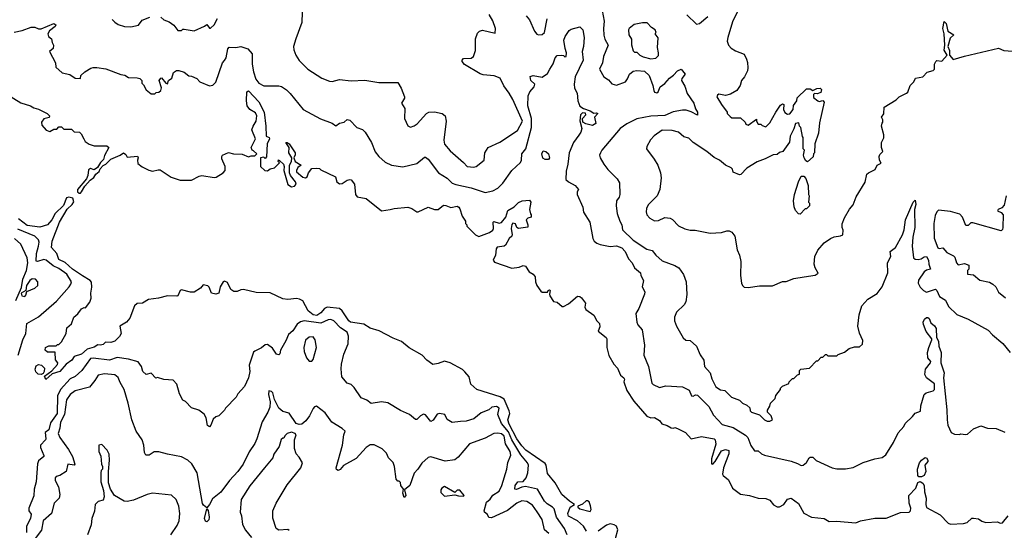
# Model space of a CAD drawing. Extents: x 2210602 to 2357277, y 510288 to 673808.
# Tile 375 of 464: x 2294205 to 2301990, y 643881 to 647916. Entities that reach past the tile are written whole.
import ezdxf

# ---------------------------------------------------------------- set-up
doc = ezdxf.new("R2010")
doc.units = 0

msp = doc.modelspace()

# ---------------------------------------------------------------- linework, layer by layer
at = {"layer": '0CON05XD'}
for points in [[(2296437.5, 647975), (2296436.4, 647893.6), (2296387.5, 647765), (2296371.2, 647705), (2296373.3, 647676.7), (2296388.8, 647635), (2296414.2, 647594.2), (2296482.5, 647525), (2296594.3, 647454.3), (2296655, 647431.2), (2296675, 647426.7), (2296735, 647443.3), (2296825, 647432), (2296935, 647438.8), (2297045, 647420), (2297195, 647420), (2297222.5, 647375), (2297247.5, 647305), (2297247.5, 647295), (2297223.3, 647255), (2297250, 647215), (2297248.8, 647135), (2297275, 647076.7), (2297295, 647066.7), (2297325, 647076.2), (2297347.6, 647092.4), (2297422.5, 647175), (2297440, 647185), (2297485, 647188.2), (2297546.7, 647175), (2297568, 647155), (2297577.1, 647115), (2297558, 646965), (2297565, 646933.3), (2297608.8, 646878.8), (2297715, 646786.7), (2297742.5, 646755), (2297795, 646751.2), (2297815, 646756)], [(2298809.5, 647989.5), (2298825.5, 647905), (2298820, 647845), (2298822.8, 647792.8), (2298831.5, 647761.5), (2298857.5, 647715), (2298821.9, 647625), (2298814.3, 647575.7), (2298790, 647525), (2298822.5, 647465), (2298859.5, 647439.5), (2298887.7, 647407.7), (2298925, 647399.2), (2298995, 647426), (2299012, 647448), (2299027.1, 647485), (2299055, 647510), (2299085, 647514.2), (2299145, 647509.4), (2299181.9, 647475), (2299211.4, 647395), (2299218.6, 647355), (2299225, 647344.2), (2299242.3, 647337.7), (2299252, 647345), (2299268.8, 647385), (2299305, 647411.4), (2299342.5, 647455), (2299375, 647478), (2299405, 647511.2), (2299435, 647523.8), (2299466.7, 647485), (2299439.3, 647450.7), (2299437.5, 647435), (2299465, 647390), (2299483, 647333), (2299535.7, 647255.7), (2299548.3, 647211.7), (2299563.8, 647185), (2299565, 647162.5), (2299515, 647187.5), (2299475, 647200), (2299445, 647201.2), (2299371.7, 647188.3), (2299305, 647158), (2299196.3, 647153.7), (2299085, 647132.9), (2299005, 647092.5), (2298954, 647055), (2298806.7, 646885), (2298796.2, 646865), (2298790, 646845), (2298793.8, 646825), (2298823.3, 646775), (2298855, 646732.5), (2298929.3, 646659.3), (2298946.4, 646626.4), (2298950, 646535), (2298945.6, 646514.4), (2298923.3, 646485), (2298920, 646445), (2298929.2, 646385), (2298949.2, 646325), (2298965.7, 646295), (2298972.2, 646255), (2299055, 646174.5), (2299162.3, 646102.3), (2299205, 646092.5), (2299234.1, 646054.1), (2299285, 646010), (2299385, 645973.3), (2299417.5, 645955), (2299453.6, 645903.6), (2299473.3, 645845), (2299478.8, 645745), (2299473, 645687), (2299457.7, 645662.3), (2299397.5, 645605), (2299383.6, 645566.4), (2299383.3, 645535), (2299397.5, 645495), (2299450.7, 645400.7), (2299473, 645383), (2299505, 645380), (2299557.5, 645335), (2299586.4, 645266.4), (2299613.3, 645225), (2299618.8, 645175), (2299665, 645126.7), (2299677, 645077), (2299708, 645015), (2299745, 644991.2), (2299780, 644985), (2299833, 644933), (2299895, 644910), (2299920, 644885), (2299955, 644870), (2299978.3, 644848.3), (2299980, 644825), (2299990, 644815), (2300053.6, 644793.6), (2300095, 644753.3), (2300115, 644743.3), (2300135, 644742.5), (2300157.5, 644755), (2300147.5, 644785), (2300117.5, 644815), (2300118.3, 644831.7), (2300137, 644863), (2300140, 644885), (2300177, 644923), (2300183, 644947), (2300220, 644995), (2300220, 645005), (2300235, 645020), (2300285, 645040), (2300290, 645055), (2300305, 645070), (2300315, 645080), (2300325, 645080), (2300355, 645110), (2300370, 645115), (2300370, 645145), (2300380, 645155), (2300448.3, 645161.7), (2300505, 645220), (2300515, 645220), (2300541.7, 645248.3), (2300555, 645250), (2300575, 645270), (2300585, 645270), (2300595, 645260), (2300665, 645260), (2300675, 645270), (2300725, 645290), (2300763, 645317), (2300805, 645330), (2300845, 645330), (2300868.3, 645351.7), (2300871.7, 645381.7), (2300845, 645440), (2300831.2, 645495), (2300842.5, 645585), (2300864, 645655), (2300911.2, 645708.8), (2300985, 645751.2), (2301024.2, 645805.8), (2301070, 645915), (2301067.5, 645995), (2301093.8, 646045), (2301087.5, 646085), (2301130, 646115), (2301183.9, 646216.1), (2301198.8, 646255), (2301207.5, 646335), (2301268.8, 646475), (2301285, 646490), (2301290, 646455), (2301279.2, 646415), (2301281.2, 646275), (2301266.4, 646196.4), (2301260, 646125), (2301271.4, 646035), (2301285, 646023.1), (2301308.7, 646021.3), (2301333, 646027), (2301355, 646041.2), (2301375, 646043.3), (2301390, 646015), (2301393.2, 645983.2), (2301406.2, 645945), (2301374.4, 645935.6), (2301356.8, 645923.2), (2301312.3, 645857.7), (2301309.1, 645835), (2301325, 645803.3), (2301350.6, 645775), (2301375, 645762.5), (2301445.7, 645785.7), (2301457.5, 645775), (2301478.7, 645728.7), (2301525, 645699.2), (2301549.7, 645649.7), (2301615, 645586), (2301705, 645550), (2301863, 645463), (2301897.5, 645425), (2301977.7, 645357.7), (2302036.7, 645285)], [(2299883.6, 647986.4), (2299840, 647900), (2299803.3, 647775), (2299800, 647745), (2299810, 647715), (2299830.7, 647690.7), (2299865, 647670), (2299933, 647643), (2299952.5, 647605), (2299958.3, 647578.3), (2299963.3, 647535), (2299959.3, 647510.7), (2299936.1, 647463.9), (2299912.5, 647435), (2299902.5, 647395), (2299875, 647357.5), (2299825, 647327.5), (2299785, 647317.5), (2299733.3, 647326.7), (2299721.7, 647318.3), (2299717.5, 647305), (2299753.8, 647245), (2299800, 647185), (2299800, 647175), (2299821.7, 647151.7), (2299835, 647140), (2299905, 647140), (2299940, 647105), (2299945, 647090), (2299965, 647082.5), (2300030, 647130), (2300030, 647115), (2300045, 647090), (2300065, 647090), (2300075, 647080), (2300105, 647070), (2300135, 647100), (2300183.9, 647186.1), (2300220.7, 647239.3), (2300235, 647250), (2300247.5, 647245), (2300243, 647207), (2300253.6, 647183.6), (2300275, 647170), (2300295, 647172.5), (2300320, 647205), (2300323, 647237), (2300350, 647275), (2300353, 647297), (2300425, 647370), (2300455, 647370), (2300475, 647357.5), (2300507.7, 647372.3), (2300533.9, 647373.9), (2300543.3, 647365), (2300538.3, 647341.7), (2300510.7, 647330.7), (2300488.3, 647331.7), (2300480, 647325), (2300481.7, 647301.7), (2300515, 647273.3), (2300525, 647270), (2300555, 647277.5), (2300566.7, 647265), (2300528.3, 647101.7), (2300521.7, 647018.3), (2300492.5, 646935), (2300490, 646865), (2300480, 646855), (2300478.3, 646831.7), (2300435, 646793.3), (2300420.7, 646800.7), (2300406.7, 646825), (2300402.5, 646845), (2300410, 646885), (2300400, 646895), (2300400, 646985), (2300393, 646993), (2300380, 647065), (2300370, 647075), (2300365, 647100), (2300340, 647095), (2300327, 647053), (2300297.5, 646995), (2300291.7, 646948.3), (2300240, 646875), (2300213, 646867), (2300195, 646850), (2300163, 646847), (2300100, 646815), (2300035, 646793.3), (2299955, 646742.5), (2299906.4, 646693.6), (2299895, 646690), (2299845, 646710), (2299840, 646735), (2299830, 646745), (2299786.4, 646766.4), (2299737.5, 646805), (2299697, 646827), (2299637.5, 646875), (2299530, 646945), (2299495, 646980), (2299455, 646990), (2299415, 647027.5), (2299365, 647040), (2299285, 647042.5), (2299220.7, 646999.3), (2299193.3, 646966.7), (2299162.5, 646915), (2299160, 646895), (2299222.6, 646812.6), (2299250, 646765), (2299271.4, 646705), (2299275.7, 646665), (2299267.1, 646575), (2299246, 646525), (2299175, 646452.5), (2299160, 646425), (2299157, 646397), (2299163.3, 646375), (2299187, 646347), (2299225, 646327.5), (2299255, 646330), (2299305, 646352.5), (2299347, 646347), (2299366.4, 646336.4), (2299415, 646287.5), (2299465, 646262.5), (2299505, 646252.5), (2299545, 646252.5), (2299665, 646230), (2299755, 646233.3), (2299796.4, 646246.4), (2299815, 646246.7), (2299836.1, 646236.1), (2299860, 646205), (2299877, 646097), (2299896.4, 646056.4), (2299906.7, 646005), (2299903.3, 645895), (2299913, 645833), (2299920, 645815), (2299933, 645803), (2299965, 645800), (2300055, 645812.5), (2300156.4, 645813.6), (2300235, 645847.5), (2300265, 645847.5), (2300325, 645870), (2300406.2, 645883.8)], [(2294936.4, 647916.4), (2294956.7, 647895), (2294985, 647876.7), (2295035, 647861.2), (2295085, 647860), (2295145, 647872.5), (2295175, 647912.5), (2295233.6, 647936.4)], [(2295322.5, 647935), (2295343.9, 647913.9), (2295387.7, 647897.7), (2295423, 647873), (2295455, 647830), (2295485, 647830), (2295495, 647840), (2295505, 647840), (2295585, 647828.8), (2295666.7, 647863.3), (2295685, 647877.5), (2295705, 647850), (2295715, 647850), (2295742.5, 647875), (2295768, 647925)], [(2297815, 646756), (2297878, 646805), (2297884, 646865), (2297908.8, 646905), (2298002.7, 646947.3), (2298140.5, 647039.5), (2298181.9, 647115), (2298104.2, 647284.2), (2298075.8, 647335), (2298032.7, 647392.7), (2298005, 647452.5), (2297957.7, 647472.3), (2297870, 647480), (2297847.1, 647487.1), (2297720.8, 647560.8), (2297702.5, 647585), (2297702.5, 647595), (2297715, 647608.8), (2297775, 647612), (2297793.3, 647625), (2297807.7, 647672.3), (2297810, 647765), (2297825, 647810), (2297840, 647825), (2297865, 647832.5), (2297965, 647810), (2297966.2, 647845), (2297947.3, 647907.3), (2297916, 647956)], [(2298209.2, 647945), (2298235, 647913.8), (2298274.3, 647825), (2298295, 647801.2), (2298306.1, 647796.1), (2298335, 647798), (2298355, 647814), (2298376.2, 647923.8)], [(2299195, 647606.2), (2299235, 647612.5), (2299256, 647634), (2299256.7, 647655), (2299247.5, 647695), (2299253, 647773), (2299230, 647805), (2299237.5, 647815), (2299230, 647835), (2299200, 647855), (2299165, 647890), (2299128.3, 647891.7), (2299063, 647877), (2299023.6, 647846.4), (2299017.5, 647835), (2299022.5, 647795), (2299041.7, 647761.7), (2299043, 647717), (2299055, 647670), (2299065, 647660), (2299085, 647660), (2299107.5, 647635), (2299135, 647622.5), (2299195, 647606.2)], [(2299480, 647955), (2299555, 647880), (2299580, 647885), (2299645, 647941.2)], [(2300406.2, 645883.8), (2300495, 645897.5), (2300517.5, 645912.5), (2300493.3, 645955), (2300486.2, 645985), (2300492, 646045), (2300516.2, 646095), (2300565, 646153.3), (2300615, 646186.7), (2300645, 646198.8), (2300695, 646206.7), (2300713, 646217), (2300717, 646253), (2300707.5, 646275), (2300707, 646303), (2300725, 646350), (2300765, 646417.5), (2300796.1, 646453.9), (2300817.5, 646515), (2300888.8, 646631.2), (2300902.5, 646695), (2300915, 646706.7), (2300968.3, 646731.7), (2300985, 646767.5), (2301017, 646783), (2301002.5, 646805), (2301000, 646835), (2301005, 646850), (2301030, 646875), (2301020, 646905), (2301020, 646945), (2301037, 646983), (2301037.5, 647005), (2301020, 647075), (2301023, 647097), (2301030, 647105), (2301030, 647125), (2301020, 647145), (2301037, 647173), (2301040, 647225), (2301135, 647283.3), (2301157.5, 647305), (2301217.5, 647335), (2301226.2, 647343.8), (2301246.2, 647395), (2301273.3, 647425), (2301287, 647453), (2301345, 647463.3), (2301379.3, 647500.7), (2301427.5, 647515), (2301437.5, 647525), (2301437, 647563), (2301447.5, 647585), (2301457, 647593), (2301495, 647587.5), (2301537.5, 647635), (2301513.8, 647675), (2301520.8, 647715), (2301514.5, 647804.5), (2301504.5, 647845), (2301515, 647902.5), (2301531.2, 647885), (2301543.8, 647825), (2301590, 647795), (2301560.5, 647769.5), (2301543.8, 647705), (2301557.3, 647672.7), (2301556.7, 647635), (2301585, 647600), (2301675, 647626.7), (2301945, 647690), (2301985, 647673.3), (2302055, 647666.7)], [(2294163, 647817), (2294225, 647830), (2294295, 647857.5), (2294325, 647857.5), (2294355, 647842.5), (2294375, 647843.3), (2294475, 647886), (2294490, 647875), (2294485, 647862.5), (2294442.3, 647827.7), (2294428.8, 647805), (2294433.9, 647783.9), (2294457.5, 647765), (2294462.5, 647735), (2294473.3, 647715), (2294470.7, 647689.3), (2294440, 647665), (2294487.5, 647575), (2294491.7, 647541.7), (2294540, 647495), (2294601.7, 647481.7), (2294643, 647453), (2294685, 647450), (2294690, 647475), (2294720, 647505), (2294768.3, 647531.7), (2294785, 647537.5), (2294815, 647536.7), (2294886.4, 647526.4), (2295005, 647482.5), (2295036.4, 647476.4), (2295065, 647460), (2295135, 647457.5), (2295155, 647450), (2295170, 647435), (2295170, 647415), (2295185, 647400), (2295205, 647362.5), (2295245, 647330), (2295275, 647330), (2295285, 647340), (2295305, 647342.5), (2295322.5, 647355), (2295326.4, 647376.4), (2295307.5, 647435), (2295320, 647455), (2295326.4, 647456.4), (2295360, 647415), (2295375, 647410), (2295382.5, 647435), (2295407.5, 647455), (2295421.2, 647498.8), (2295445, 647514), (2295463.8, 647513.8), (2295505, 647500), (2295543.3, 647473.3), (2295565, 647470), (2295605, 647450), (2295630, 647425), (2295705, 647392.5), (2295731.7, 647398.3), (2295757, 647423), (2295810, 647575), (2295825.9, 647594.1), (2295838.8, 647615), (2295850, 647685), (2295861.8, 647698.2), (2295915, 647696.9), (2295955, 647703.5), (2296010, 647685), (2296044.4, 647645), (2296044.2, 647565), (2296053.8, 647505), (2296073.3, 647445), (2296095, 647413.3), (2296135, 647393.8), (2296255, 647392.5), (2296275, 647387.5), (2296315, 647362.5), (2296345, 647332.5), (2296447, 647207), (2296582.3, 647132.3), (2296675, 647097.5), (2296705, 647077.5), (2296733, 647097), (2296770, 647105), (2296795, 647127.5), (2296815, 647122.5), (2296870, 647065), (2296915, 647047.5), (2296936.4, 647026.4), (2296986.1, 646946.1), (2297015, 646872.5), (2297043.8, 646835), (2297095, 646791.2), (2297145, 646766.2), (2297235, 646753.3), (2297345, 646780), (2297405, 646830), (2297415, 646830), (2297435, 646813.3), (2297517.5, 646705), (2297585, 646663.3), (2297624.2, 646624.2), (2297652.3, 646612.3), (2297775, 646587.1), (2297885, 646549.4), (2297945, 646564.3), (2297986.2, 646583.8), (2298025.7, 646625), (2298095, 646724.2), (2298163.8, 646786.2), (2298171.5, 646805), (2298176.4, 646855), (2298207.5, 646895), (2298252.9, 647065), (2298250.9, 647135), (2298221.9, 647235), (2298224.3, 647315), (2298238, 647345), (2298273.3, 647385), (2298277.5, 647405), (2298245.6, 647435), (2298241.9, 647468.1), (2298265, 647475.5), (2298335, 647462), (2298378.9, 647491.1), (2298396.5, 647523.5), (2298423, 647567), (2298438.8, 647615), (2298455, 647632.5), (2298485, 647636.7), (2298505, 647632.5), (2298515, 647622.5), (2298526.2, 647623.8), (2298528.8, 647655), (2298517.4, 647687.4), (2298508.5, 647755), (2298517.6, 647782.4), (2298549.1, 647830.9), (2298565, 647840.9), (2298635, 647860), (2298656.7, 647835), (2298668.8, 647775), (2298663.3, 647705), (2298653.6, 647663.6), (2298660, 647595), (2298597.1, 647465), (2298588.6, 647405), (2298591.2, 647375), (2298613.9, 647333.9), (2298617.1, 647275), (2298635, 647233.3), (2298663, 647213), (2298715, 647196.7), (2298745, 647176.7), (2298765, 647180), (2298776.2, 647175), (2298750, 647145), (2298760, 647095), (2298735, 647080.8), (2298681.8, 647091.8), (2298658.8, 647105), (2298656.2, 647133.8), (2298680, 647165), (2298678.3, 647178.3), (2298655, 647180), (2298640, 647165), (2298633.6, 647116.4), (2298650, 647055), (2298642.2, 647027.8), (2298625, 647002.5), (2298584.6, 646945.4), (2298550, 646865), (2298539.1, 646775), (2298525, 646720), (2298524, 646654), (2298545, 646633.3), (2298597.5, 646605), (2298622.5, 646575), (2298612.5, 646555), (2298613.6, 646533.6), (2298657.5, 646435), (2298662.5, 646395), (2298712.5, 646315), (2298737, 646187), (2298747, 646167), (2298769.3, 646149.3), (2298795, 646140), (2298875, 646122.9), (2298925, 646128.9), (2298965, 646112.9), (2298991.4, 646085), (2299019.2, 646025), (2299047.5, 645995), (2299065.7, 645955.7), (2299113.3, 645915), (2299116.2, 645895), (2299136.7, 645855), (2299126.7, 645805), (2299146.7, 645765), (2299146.4, 645746.4), (2299101.4, 645635), (2299076, 645595), (2299085.6, 645525.6), (2299093.4, 645503.4), (2299126.1, 645466.1), (2299144.4, 645345), (2299140, 645265), (2299177.8, 645175), (2299204, 645045), (2299214.2, 645034.2), (2299265, 645010.8), (2299315, 645022), (2299445, 645013.8), (2299498, 644988), (2299517.5, 644945), (2299528.8, 644941.2), (2299548.3, 644951.7), (2299565, 644948.8), (2299655, 644860), (2299690.9, 644790.9), (2299758.1, 644718.1), (2299845, 644693.1), (2299943.5, 644633.5), (2299963.2, 644613.2), (2299985, 644552.5), (2300015, 644510), (2300045, 644510), (2300070, 644485), (2300093.6, 644473.6), (2300305, 644427.5), (2300355, 644410), (2300385, 644392.5), (2300400, 644395), (2300425, 644417.5), (2300447, 644453), (2300455, 644460), (2300475, 644460), (2300503, 644433), (2300630, 644375), (2300665, 644366.2), (2300735, 644366.2), (2300795, 644376.2), (2300875, 644416.2), (2300965, 644446.7), (2301025, 644456.7), (2301053, 644477), (2301113.3, 644575), (2301149.3, 644650.7), (2301195, 644702.5), (2301206.7, 644725), (2301265, 644780), (2301285, 644806.7), (2301328.3, 644821.7), (2301330.8, 644865), (2301356.4, 644953.6), (2301373.1, 644966.9), (2301426.8, 644983.2), (2301437.1, 644995), (2301438.7, 645038.7), (2301375.8, 645085.8), (2301362, 645112), (2301367.7, 645155), (2301407.5, 645205), (2301408.1, 645215), (2301384.4, 645245), (2301383.3, 645285), (2301391.9, 645325), (2301417.5, 645385), (2301416.7, 645395), (2301370.8, 645450.8), (2301351.7, 645508.3)], [(2294105, 647328), (2294215, 647258.8), (2294290, 647235), (2294318.3, 647218.3), (2294355, 647210), (2294422.5, 647175), (2294440, 647155), (2294438.3, 647141.7), (2294395, 647132.5), (2294377.5, 647105), (2294381.7, 647081.7), (2294415, 647042.5), (2294445, 647032.5), (2294475, 647050), (2294498.3, 647051.7), (2294515, 647070), (2294535, 647070), (2294555, 647050), (2294615, 647050), (2294635, 647030), (2294677, 647027), (2294692.5, 647015), (2294712.5, 646975), (2294723.6, 646953.6), (2294755, 646932.5), (2294795, 646920), (2294895, 646920), (2294910, 646905), (2294876.4, 646843.6), (2294868.3, 646811.7), (2294843.9, 646786.1), (2294821.7, 646748.3), (2294795, 646728.8), (2294765, 646738.8), (2294749.5, 646730.5), (2294744, 646685), (2294732.7, 646657.3), (2294661.4, 646575), (2294663.1, 646555), (2294675, 646545.8), (2294685, 646545.8), (2294694.2, 646555), (2294720.2, 646599.8), (2294762.3, 646647.7), (2294792, 646668), (2294806.7, 646695), (2294832.5, 646715), (2294841.7, 646738.3), (2294865, 646762.5), (2294887.5, 646775), (2294925, 646812.5), (2295000, 646845), (2295025, 646862.5), (2295045, 646850), (2295055, 646830), (2295136.1, 646836.1), (2295142.5, 646825), (2295137.5, 646805), (2295140.7, 646780.7), (2295173.9, 646753.9), (2295226.1, 646726.1), (2295255, 646720), (2295299.3, 646730.7), (2295315, 646728.8), (2295402, 646672), (2295475, 646647.3), (2295565, 646648.9), (2295625, 646679.6), (2295645, 646683.6), (2295742.3, 646667.7), (2295759.1, 646670.9), (2295813.3, 646705), (2295828.8, 646725), (2295828.8, 646755), (2295803, 646817), (2295802.5, 646835), (2295810, 646845), (2295855, 646866.7), (2295895, 646856), (2295965, 646852.5), (2296015, 646832.5), (2296035, 646840), (2296065, 646840), (2296080, 646855), (2296055, 646880), (2296043.6, 646883.6), (2296036.7, 646905), (2296070, 646975), (2296041.4, 647045), (2296050, 647075), (2296074.2, 647115), (2296079.2, 647155), (2296068.9, 647178.9), (2296025, 647207.1), (2296004, 647234), (2295997.3, 647275), (2296002.5, 647345), (2296015, 647354), (2296095, 647266.9), (2296137.5, 647185), (2296151.1, 647075), (2296153.3, 646995), (2296177.5, 646985), (2296181.2, 646975), (2296160.9, 646935), (2296157, 646833), (2296145, 646820), (2296135, 646830), (2296110, 646825), (2296110, 646755), (2296143, 646723), (2296165, 646722.5), (2296185, 646737.5), (2296220, 646745), (2296260, 646785), (2296250, 646795), (2296251.7, 646808.3), (2296261.7, 646801.7), (2296290, 646775), (2296297, 646757), (2296293.3, 646725), (2296324.4, 646614.4), (2296355, 646596), (2296379.2, 646600.8), (2296392.5, 646615), (2296386, 646635), (2296346.2, 646685), (2296338, 646705), (2296338, 646765), (2296353.8, 646795), (2296357.5, 646825), (2296332.9, 646862.9), (2296336.7, 646906.7), (2296310, 646945), (2296320, 646945), (2296336, 646935), (2296382.5, 646865), (2296382.7, 646847.3), (2296372.5, 646825), (2296383.8, 646795), (2296430, 646765), (2296405, 646747.5), (2296394, 646725), (2296395, 646712.5), (2296445, 646672.5), (2296465, 646667.5), (2296477.5, 646675), (2296490, 646705), (2296515, 646740), (2296555, 646742.5), (2296575, 646740), (2296585, 646730), (2296702.5, 646675), (2296712.5, 646635), (2296735, 646620), (2296755, 646622.5), (2296795, 646646.7), (2296815, 646653.3), (2296825, 646650), (2296852, 646615), (2296860, 646535), (2296873.3, 646515), (2296945, 646502.5), (2297065, 646406.2), (2297134.3, 646415.7)], [(2298385, 646810), (2298360.9, 646810.9), (2298341.8, 646821.8), (2298333.3, 646855), (2298345, 646879.2), (2298365, 646874.4), (2298386.7, 646855), (2298394.2, 646825), (2298385, 646810)], [(2300375, 646380), (2300361.7, 646381.7), (2300338.3, 646408.3), (2300328.3, 646438.3), (2300323.3, 646485), (2300330, 646535), (2300362.5, 646635), (2300385, 646680), (2300405, 646680), (2300420.7, 646660.7), (2300440, 646605), (2300442.5, 646535), (2300447.5, 646525), (2300442.5, 646475), (2300450, 646465), (2300450, 646445), (2300425, 646420), (2300415, 646420), (2300375, 646380)], [(2294700.9, 645890.9), (2294622.2, 645945), (2294566.2, 645996.2), (2294515, 646021.4), (2294498.5, 646068.5), (2294458.1, 646115), (2294463.3, 646165), (2294521.4, 646315), (2294581.1, 646418.9), (2294621.2, 646455), (2294632.3, 646477.7), (2294625.8, 646505), (2294595, 646514.4), (2294575, 646508.6), (2294551.5, 646448.5), (2294486, 646385), (2294460.6, 646335), (2294425, 646295.7), (2294363.6, 646276.4), (2294265, 646290.4), (2294195, 646341.5)], [(2302005, 646523.8), (2301988.7, 646451.3), (2301970.7, 646429.3), (2301941.2, 646415), (2301936.7, 646405), (2301965, 646393.2), (2301979.5, 646375), (2301977.9, 646275), (2301975, 646257.5), (2301965, 646246.7), (2301741.7, 646311.7), (2301725, 646310), (2301705, 646290), (2301685, 646290), (2301660, 646355), (2301638.3, 646378.3), (2301565, 646401.4), (2301470.5, 646409.5), (2301455, 646397.5), (2301442.3, 646367.7), (2301433.3, 646305), (2301435, 646190), (2301465, 646113.3), (2301475, 646108.8), (2301505, 646112.5), (2301535, 646077.5), (2301589.3, 646049.3), (2301598.8, 646038.8), (2301612.5, 645995), (2301625, 645980), (2301675, 645990), (2301710, 645975), (2301710, 645945), (2301700, 645935), (2301700, 645905), (2301745, 645900), (2301795, 645857.5), (2301871.7, 645841.7), (2301900, 645825), (2301922.5, 645805), (2301943.6, 645763.6), (2301999.3, 645719.3)], [(2297134.3, 646415.7), (2297165, 646424.3), (2297275, 646434), (2297305, 646423.8), (2297345, 646397.5), (2297355, 646397.5), (2297435, 646433.3), (2297485, 646416.7), (2297513.6, 646416.4), (2297555, 646450), (2297575, 646448.8), (2297615, 646431.2), (2297665, 646442.5), (2297677.5, 646435), (2297685, 646420), (2297703, 646363), (2297730, 646325), (2297730, 646305), (2297740, 646295), (2297740, 646285), (2297810, 646215), (2297835, 646203.3), (2297920, 646235), (2297946.4, 646253.6), (2297952.5, 646265), (2297950, 646315), (2297955, 646320), (2297995, 646306.7), (2298015, 646312.5), (2298050, 646355), (2298065, 646407.5), (2298115, 646436.2), (2298149.4, 646470.6), (2298176.8, 646483.2), (2298235, 646488.8), (2298246.2, 646475), (2298236.1, 646416.1), (2298243, 646383), (2298250, 646375), (2298250, 646355), (2298223.3, 646346.7), (2298210, 646335), (2298223.3, 646295), (2298222.5, 646277.5), (2298150, 646265), (2298136.7, 646275), (2298125, 646302.5), (2298105, 646307.5), (2298095, 646297.5), (2298091.5, 646265), (2298100, 646215), (2298096.7, 646205), (2298074.3, 646185.7), (2298045.8, 646135), (2298035, 646126), (2297981.2, 646118.8), (2297972.5, 646105), (2297967.1, 646055), (2297950, 646015), (2297960.5, 646000.5), (2298095, 645951.2), (2298155, 645961.2), (2298185, 645974), (2298205, 645968.8), (2298234.1, 645924.1), (2298265, 645903.8), (2298281.2, 645885), (2298283.8, 645845), (2298293.8, 645815), (2298325, 645770), (2298335, 645763.8), (2298377.5, 645762.5), (2298383, 645777), (2298395, 645780), (2298400, 645775), (2298393, 645747), (2298396.2, 645735), (2298425, 645690), (2298455, 645682.5), (2298495, 645650), (2298505, 645650), (2298545, 645670), (2298615, 645731.2), (2298635, 645728.8), (2298647.7, 645717.7), (2298677.5, 645675), (2298673.3, 645645), (2298682.5, 645625), (2298745, 645580), (2298767, 645537), (2298790, 645515), (2298791.7, 645488.3), (2298777.5, 645455), (2298842.5, 645405), (2298847.5, 645395), (2298846.2, 645325), (2298862.3, 645262.3), (2298902.5, 645195), (2298932.3, 645162.3), (2298955, 645107.5), (2298982.5, 645085), (2298987.5, 645075), (2298982.5, 645055), (2299006, 644985), (2299060.9, 644900.9), (2299162.7, 644782.7), (2299195, 644770), (2299225, 644772.5), (2299265, 644747.5), (2299281.2, 644721.2), (2299325, 644708), (2299355, 644690), (2299375, 644687.5), (2299385, 644692.5), (2299405, 644686.7), (2299470, 644655), (2299513.3, 644603.3), (2299595, 644622.5), (2299695, 644603.3), (2299703.3, 644595), (2299709.5, 644560.5), (2299675.5, 644445), (2299675, 644407.5), (2299685, 644403.8), (2299705, 644424.2), (2299755, 644509.4), (2299785, 644518.6), (2299810.8, 644510.8), (2299812.1, 644485), (2299768.5, 644375), (2299761.9, 644325), (2299766.2, 644315), (2299808.9, 644278.9), (2299842, 644215), (2299905, 644168), (2299975, 644157.1), (2300045, 644135.8), (2300105, 644133.3), (2300135, 644120), (2300165, 644081.2), (2300195, 644066.2), (2300213.6, 644066.4), (2300247.5, 644085), (2300275, 644127.5), (2300305, 644136), (2300361.7, 644091.7), (2300405.8, 644015.8), (2300465, 643986), (2300565, 643973.3), (2300605, 643951.2), (2300663.6, 643953.6), (2300815, 643940), (2300853.9, 643956.1), (2300965, 643976.2), (2301055, 643976.7), (2301168.8, 644021.2), (2301238.8, 644025), (2301247.5, 644035), (2301250, 644055), (2301238.8, 644095), (2301234.4, 644155), (2301290.8, 644215), (2301305, 644260), (2301325, 644265.8), (2301345, 644254.2), (2301355.6, 644235.6), (2301359.2, 644185), (2301371.4, 644135), (2301368.8, 644085), (2301375, 644062.5), (2301483.6, 644003.6), (2301545, 643936.7), (2301565, 643930), (2301666.2, 643933.8), (2301695, 643943.3), (2301733.9, 643976.1), (2301745, 643977.5), (2301785, 643972.5), (2301813.3, 643953.3), (2301845, 643942.5), (2301935, 643947.5), (2301958.3, 643938.3), (2301975, 643940), (2302020, 643995)], [(2294193.3, 645265), (2294230, 645385), (2294253.3, 645435), (2294262.5, 645515), (2294355, 645566.7), (2294497.6, 645692.4), (2294595.5, 645804.5), (2294610, 645825), (2294613.8, 645845), (2294577.5, 645905), (2294515, 645948.9), (2294470.5, 645970.5), (2294415, 646016.9), (2294395, 646022.2), (2294345, 646005.8), (2294335, 646008.8), (2294337.3, 646067.3), (2294355.3, 646125), (2294358.8, 646158.8), (2294353.3, 646175), (2294325, 646205.5), (2294190.3, 646260.3)], [(2294173.6, 645696.4), (2294220.7, 645799.3), (2294231.4, 645865), (2294260.3, 645935), (2294268.5, 645995), (2294264.2, 646034.2), (2294215, 646142.5), (2294165, 646186.7)], [(2294245, 645727.5), (2294255, 645740), (2294262.5, 645767.5), (2294325.7, 645794.3), (2294350, 645815), (2294350, 645845), (2294330, 645865), (2294305, 645867.3), (2294286.7, 645855), (2294258.9, 645815), (2294253, 645777), (2294217.5, 645755), (2294222.5, 645735), (2294245, 645727.5)], [(2298685.8, 643875), (2298663.6, 643913.6), (2298616.4, 643956.4), (2298545, 643993.8), (2298540, 644015), (2298556.7, 644065), (2298592.5, 644085), (2298551.4, 644111.4), (2298490.8, 644165), (2298440, 644255), (2298379.5, 644329.5), (2298367.8, 644395), (2298359.3, 644409.3), (2298207.5, 644515), (2298175, 644547.9), (2298137.1, 644605), (2298075, 644719.4), (2298064.7, 644755.3), (2298079.6, 644805), (2298076.2, 644825), (2298035, 644916.2), (2298003.8, 644936.2), (2297820, 644995), (2297771.2, 645035), (2297758, 645095), (2297724.4, 645134.4), (2297705, 645152), (2297610, 645205), (2297565, 645216.9), (2297515, 645198), (2297472.3, 645192.3), (2297423.3, 645225), (2297386.7, 645265), (2297283.4, 645323.4), (2297225, 645374), (2297158.3, 645398.3), (2297047.6, 645457.6), (2296975, 645478.8), (2296925, 645509.2), (2296822, 645525), (2296808, 645535), (2296754.2, 645615), (2296735, 645632.5), (2296635, 645643.3), (2296614.3, 645635), (2296585, 645598.8), (2296555, 645579.4), (2296524.3, 645585), (2296485.9, 645615.9), (2296443.1, 645693.1), (2296418.8, 645708.8), (2296395, 645713.3), (2296325, 645705.5), (2296285, 645710.4), (2296185, 645758), (2296075, 645759.4), (2295975, 645784.3), (2295955, 645782), (2295925, 645767.5), (2295897.7, 645767.7), (2295874.2, 645784.2), (2295848.3, 645838.3), (2295825, 645850), (2295815, 645843.8), (2295790.6, 645805), (2295778.8, 645755), (2295755, 645745.7), (2295722, 645755), (2295703.6, 645803.6), (2295693.6, 645813.6), (2295655, 645820), (2295633.8, 645795), (2295585, 645762.2), (2295555, 645761.8), (2295485, 645780.8), (2295473.8, 645775), (2295456, 645735), (2295448.8, 645731.2), (2295375, 645734.4), (2295302.5, 645715), (2295225, 645704.2), (2295177.5, 645675), (2295135, 645672), (2295114.2, 645655), (2295075, 645558), (2295048.8, 645525), (2294997.5, 645495), (2295007.5, 645435), (2294995, 645412.5), (2294958.8, 645375), (2294925, 645364.2), (2294885, 645366.7), (2294865, 645350), (2294845, 645344), (2294823.6, 645346.4), (2294795, 645328.8), (2294737.9, 645312.1), (2294695, 645273.1), (2294636, 645254), (2294616.7, 645225), (2294572.5, 645195), (2294522.5, 645135), (2294461.7, 645118.3), (2294411.7, 645071.7), (2294401.7, 645098.3), (2294458.3, 645141.7), (2294505, 645190), (2294507.5, 645205), (2294488.3, 645228.3), (2294485, 645290), (2294425, 645287.5), (2294406.7, 645305), (2294410, 645325), (2294435, 645340), (2294495, 645340), (2294505, 645350), (2294515, 645350), (2294535, 645370), (2294573.3, 645435), (2294579.3, 645480.7), (2294616.1, 645513.9), (2294633.3, 645565), (2294665, 645592.5), (2294695, 645630), (2294715, 645642.5), (2294725, 645640), (2294760, 645685), (2294770, 645715), (2294768, 645755), (2294777, 645803), (2294772.4, 645842.4), (2294763.8, 645855), (2294700.9, 645890.9)], [(2301351.7, 645508.3), (2301348.8, 645525), (2301359.5, 645550.5), (2301375, 645563.8), (2301385, 645563.3), (2301396.7, 645555), (2301409.7, 645519.7), (2301438, 645498), (2301451.5, 645475), (2301453.6, 645403.6), (2301470, 645375), (2301472.9, 645335), (2301490, 645285), (2301488, 645205), (2301513.3, 645125), (2301510, 645085), (2301536.1, 644833.9), (2301536.7, 644755), (2301543, 644713), (2301570, 644655), (2301595, 644640), (2301635, 644637.5), (2301645, 644642.5), (2301683, 644637), (2301698.3, 644641.7), (2301745, 644682.5), (2301805, 644706.7), (2301857, 644687), (2301925, 644686), (2301995, 644657.5)], [(2298535, 643846.2), (2298513.6, 643895), (2298448.9, 643985), (2298429.7, 644049.7), (2298418, 644065), (2298375, 644091.4), (2298355, 644112.5), (2298298, 644205), (2298205, 644227.1), (2298175, 644221.9), (2298132.7, 644202.7), (2298118.8, 644205), (2298121.9, 644235), (2298145, 644264), (2298185, 644266.2), (2298209.2, 644295), (2298221.9, 644335), (2298228.9, 644395), (2298221.1, 644415), (2298166.4, 644476.4), (2298095.7, 644595.7), (2298068.6, 644658.6), (2298015.6, 644725.6), (2297986.5, 644795), (2297995, 644846), (2297975, 644858.1), (2297937.5, 644855), (2297915, 644832), (2297855, 644810), (2297795, 644761.2), (2297735, 644744), (2297690.7, 644740.7), (2297623.6, 644733.6), (2297586.1, 644756.1), (2297565.7, 644795.7), (2297525, 644803.8), (2297505, 644800), (2297475, 644752.5), (2297455, 644740), (2297415, 644792.5), (2297398.8, 644798.8), (2297375, 644786.7), (2297345, 644757.5), (2297335, 644756.7), (2297286.1, 644796.1), (2297215, 644826.7), (2297115, 644887.5), (2297065, 644896.7), (2296983.9, 644883.9), (2296950.7, 644910.7), (2296905, 644927.5), (2296849.3, 645009.3), (2296825, 645032.5), (2296793.6, 645043.6), (2296753.3, 645095), (2296746.4, 645156.4), (2296749.2, 645195), (2296767.9, 645272.1), (2296802, 645355), (2296804.2, 645415.8), (2296795, 645448), (2296741.7, 645481.7), (2296688.1, 645535), (2296665, 645547.7), (2296645, 645545.4), (2296585, 645518.6), (2296455, 645535.6), (2296425, 645527.5), (2296398.9, 645511.1), (2296365, 645457.5), (2296331.7, 645428.3), (2296310.7, 645379.3), (2296267.5, 645305), (2296262.5, 645275), (2296255, 645267.5), (2296235, 645272.5), (2296205, 645320), (2296165, 645350), (2296145, 645347.5), (2296118.3, 645321.7), (2296065, 645297.5), (2296055, 645287.5), (2296018.8, 645185), (2296025.7, 645135), (2296013.8, 645085), (2295983.6, 645016.4), (2295930.7, 644959.3), (2295916.4, 644933.6), (2295832.5, 644845), (2295825, 644830), (2295780, 644785), (2295755, 644777.5), (2295735, 644760), (2295716.8, 644713.2), (2295705, 644700), (2295690.5, 644710.5), (2295679.3, 644769.3), (2295665, 644800), (2295621.7, 644831.7), (2295565, 644850), (2295515, 644900), (2295495, 644910), (2295468.3, 644958.3), (2295447, 645037), (2295418.3, 645068.3), (2295345, 645072.5), (2295295, 645087.5), (2295282.5, 645082.5), (2295245, 645122.5), (2295205, 645112.5), (2295180, 645135), (2295167.5, 645175), (2295143, 645213), (2295065.8, 645234.2), (2294975, 645245.6), (2294915, 645224.4), (2294785, 645242.3), (2294765, 645238.5), (2294695.7, 645145), (2294644.6, 645095.4), (2294605, 645077.5), (2294527.1, 644995), (2294503.9, 644945), (2294501.5, 644805), (2294449.4, 644730.6), (2294435.7, 644674.3), (2294407.5, 644655), (2294413.3, 644605), (2294408.8, 644595), (2294369.1, 644555), (2294369.6, 644535), (2294397.4, 644472.6), (2294395.4, 644464.6), (2294355, 644429.2), (2294345, 644407.5), (2294336, 644265), (2294320.3, 644205), (2294317.5, 644152.5), (2294276.5, 644055), (2294278.1, 644035), (2294295, 644010), (2294291.8, 643975), (2294259.5, 643915), (2294260, 643865)], [(2296515, 645217.5), (2296525, 645230), (2296552, 645325), (2296541.2, 645385), (2296525, 645410), (2296495, 645406), (2296465, 645383.3), (2296453.1, 645325), (2296454.5, 645294.5), (2296474, 645245), (2296495, 645217.5), (2296515, 645217.5)], [(2294375, 645112.5), (2294352.5, 645115), (2294333.9, 645133.9), (2294327.5, 645155), (2294335, 645180), (2294355, 645192.5), (2294377, 645187), (2294401.7, 645161.7), (2294400, 645135), (2294390, 645120), (2294375, 645112.5)], [(2298390, 643855), (2298354.3, 643884.3), (2298335, 643966.7), (2298296.4, 644026.4), (2298260.7, 644080.7), (2298215, 644107.8), (2298175, 644113.1), (2298135, 644096.7), (2298061.3, 644038.7), (2297935, 643980), (2297915, 643982.5), (2297903.3, 644005), (2297880, 644025), (2297877.1, 644035), (2297895.7, 644104.3), (2297925, 644126.7), (2297945, 644158), (2297995, 644190), (2298017.5, 644235), (2298055.8, 644365), (2298064.2, 644415.8), (2298088.1, 644475), (2298083.1, 644505), (2298046.4, 644565), (2298035.4, 644625), (2298015, 644642.5), (2297985, 644650), (2297955, 644646), (2297885, 644608.1), (2297762.5, 644565), (2297671.7, 644458.3), (2297645, 644438.8), (2297568.3, 644428.3), (2297455, 644461.2), (2297435, 644456.2), (2297385, 644412.5), (2297354, 644365), (2297325, 644333.8), (2297289.4, 644235), (2297248.3, 644201.7), (2297258.8, 644155), (2297245, 644140), (2297233.3, 644175), (2297240, 644205), (2297220, 644235), (2297215, 644260), (2297205, 644270), (2297195, 644270), (2297182.5, 644285), (2297167.5, 644385), (2297157, 644417), (2297120, 644455), (2297105, 644490), (2297070, 644525), (2297007, 644557), (2296975, 644557.5), (2296944.1, 644535.9), (2296865, 644447.5), (2296765, 644392.5), (2296739.5, 644360.5), (2296723.6, 644353.6), (2296710.7, 644360.7), (2296706.7, 644375), (2296757.5, 644555), (2296767.5, 644635), (2296777.5, 644665), (2296756.2, 644685), (2296673.8, 644735), (2296619.7, 644809.7), (2296551.7, 644861.7), (2296535, 644856.7), (2296525, 644843.3), (2296497.1, 644785), (2296468.6, 644745), (2296435, 644718.6), (2296415, 644717.1), (2296391.2, 644725), (2296335, 644807.5), (2296285, 644821.2), (2296255, 644846.7), (2296221.2, 644915), (2296207, 644967), (2296195, 644978.8), (2296175, 644982.5), (2296172, 644955), (2296186.2, 644895), (2296183.8, 644855), (2296168, 644815), (2296122.4, 644737.6), (2296081.2, 644605), (2296063.6, 644566.4), (2296019.3, 644500.7), (2295971.2, 644405), (2295930, 644345), (2295863.3, 644275), (2295795, 644182.5), (2295730.7, 644129.3), (2295706.1, 644083.9), (2295685, 644060), (2295658.8, 644078.8), (2295651.7, 644091.7), (2295607.5, 644335), (2295565.6, 644405.6), (2295535.4, 644435.4), (2295485, 644462.5), (2295375, 644482.5), (2295305, 644502.5), (2295268.3, 644501.7), (2295230, 644475), (2295203.6, 644473.6), (2295192.5, 644495), (2295186.7, 644555), (2295173.3, 644595), (2295126.7, 644665), (2295091.2, 644755), (2295063.8, 644885), (2295032, 644995), (2294998.8, 645048.8), (2294985, 645088.8), (2294958.7, 645108.7), (2294875, 645117.1), (2294825, 645106.2), (2294800, 645065), (2294756.6, 645013.4), (2294645, 644982.5), (2294605, 644954.2), (2294575, 644913.3), (2294560.4, 644795), (2294529.1, 644735), (2294522.8, 644687.2), (2294509.4, 644645), (2294522.5, 644615), (2294590.7, 644520.7), (2294621.6, 644465), (2294641.2, 644405), (2294635, 644396.7), (2294585, 644402.5), (2294573.3, 644345), (2294522.5, 644315), (2294493.8, 644306.2), (2294486.7, 644295), (2294486.7, 644275), (2294513.3, 644225), (2294522, 644165), (2294516.2, 644135), (2294478.8, 644095), (2294455.8, 644014.2), (2294391.4, 643955), (2294377.8, 643882.2), (2294312.5, 643795)], [(2296335, 643880), (2296325, 643887.5), (2296255, 643882.5), (2296232.5, 643895), (2296207, 643977), (2296206.7, 644035), (2296233.8, 644095), (2296318.8, 644241.2), (2296427.5, 644375), (2296440, 644415), (2296415, 644460), (2296390, 644485), (2296378.3, 644528.3), (2296377.5, 644595), (2296390, 644635), (2296382.5, 644645), (2296354.3, 644655.7), (2296320, 644645), (2296301.7, 644628.3), (2296295, 644610), (2296285, 644610), (2296271.7, 644598.3), (2296257, 644543), (2296215, 644482.5), (2296206, 644454), (2296141.2, 644375), (2296025, 644232), (2295956, 644125), (2295948.8, 644025), (2295960, 643995), (2295966.1, 643926.1), (2295991.7, 643881.7), (2296037.5, 643825)], [(2295399.2, 643845), (2295450.9, 643919.1), (2295467.5, 643955), (2295472.5, 644015), (2295462.3, 644072.3), (2295443.3, 644125), (2295405, 644160), (2295255, 644174.2), (2295212.5, 644165), (2295105, 644118), (2295055, 644110), (2295032.3, 644112.3), (2294956.1, 644156.1), (2294923.3, 644205), (2294907.5, 644255), (2294907.5, 644345), (2294916.4, 644436.4), (2294911.7, 644481.7), (2294897.5, 644515), (2294855, 644560), (2294830, 644555), (2294830, 644505), (2294847, 644467), (2294852.5, 644405), (2294860, 644385), (2294860, 644365), (2294850, 644355), (2294847.5, 644335), (2294847.5, 644265), (2294868.8, 644195), (2294872.5, 644145), (2294865, 644120), (2294825, 644107.5), (2294802.5, 644085), (2294796.4, 644033.6), (2294776.7, 643975), (2294770, 643925), (2294742.5, 643845)], [(2301335, 644302.9), (2301315, 644304), (2301306, 644315), (2301302.9, 644365), (2301320, 644415), (2301335.8, 644435), (2301365, 644455.7), (2301375, 644452.5), (2301385.5, 644435), (2301384.3, 644425), (2301360.6, 644395), (2301370.5, 644345), (2301355.4, 644314.6), (2301335, 644302.9)], [(2297715, 644150), (2297720, 644155), (2297685, 644197.5), (2297665, 644197.5), (2297645, 644180), (2297565, 644226), (2297543.3, 644215), (2297535, 644200), (2297535, 644180), (2297565, 644150), (2297645, 644162.5), (2297675, 644152.5), (2297715, 644150)], [(2298715, 644030), (2298723.8, 644045), (2298719.2, 644075), (2298708, 644105), (2298695, 644113.8), (2298685, 644113.3), (2298655, 644086.7), (2298618.3, 644071.7), (2298617.5, 644065), (2298635, 644050), (2298715, 644030)], [(2295685, 643948.8), (2295674.5, 643954.5), (2295667.1, 643975), (2295685, 644050), (2295696.4, 644036.4), (2295702.9, 643985), (2295700, 643965), (2295685, 643948.8)], [(2298915.8, 643815.8), (2298935.5, 643884.5), (2298923.8, 643915), (2298905, 643925.7), (2298875, 643931.1), (2298845, 643921.1), (2298778.8, 643875)]]:
    msp.add_lwpolyline(points, dxfattribs=at)

doc.saveas('drawing.dxf')
